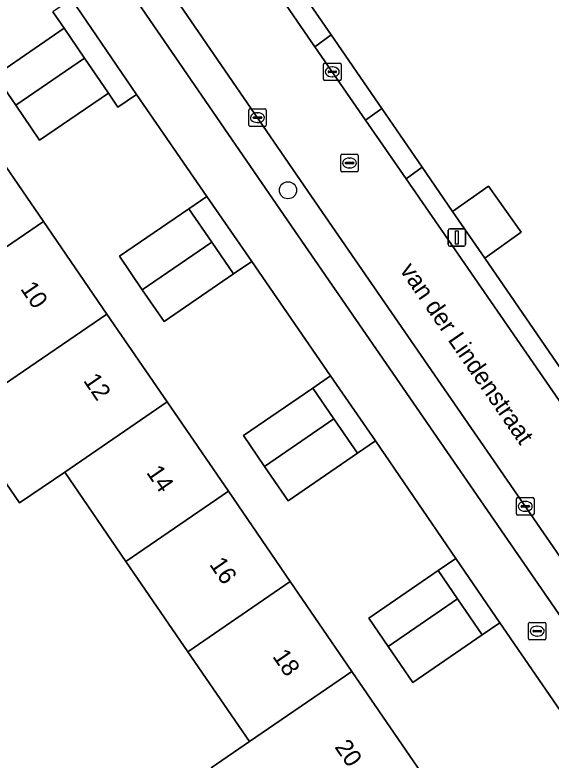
# Model space of a CAD drawing. Extents: x 157445 to 158888, y 383061 to 384688.
# Drawn here: x 158397.42 to 158428.02, y 383607.2 to 383649.76 of the extents above; entities that cross this region are included whole.
import ezdxf

# ---------------------------------------------------------------- set-up
doc = ezdxf.new("R2010")
doc.units = 0
for name, color, linetype in [('IMGEO_Boom', 7, 'Continuous'), ('IMGEO_Brandkraan', 7, 'Continuous'), ('IMGEO_Erf', 7, 'Continuous'), ('IMGEO_Kolk', 7, 'Continuous'), ('IMGEO_Lichtmast', 7, 'Continuous'), ('IMGEO_Openbare_ruimte_label', 7, 'Continuous'), ('IMGEO_Pand', 7, 'Continuous'), ('IMGEO_Pand_nummerreeks', 7, 'Continuous'), ('IMGEO_Parkeervlak_open', 7, 'Continuous'), ('IMGEO_Rijbaan_lokaal_open', 7, 'Continuous'), ('IMGEO_Rioolput', 7, 'Continuous'), ('IMGEO_Voetpad_open', 7, 'Continuous')]:
    doc.layers.add(name, color=color, linetype=linetype)

msp = doc.modelspace()

# ---------------------------------------------------------------- linework, layer by layer
at = {"layer": 'IMGEO_Boom'}
msp.add_circle((158413.004, 383639.742), 0.489, dxfattribs=at)
at = {"layer": 'IMGEO_Brandkraan'}
for p, q in [((158426.728, 383614.14), (158426.728, 383614.992)), ((158426.803, 383615.066), (158427.655, 383615.066)), ((158427.729, 383614.992), (158427.729, 383614.14)), ((158426.987, 383614.56), (158426.987, 383614.572)), ((158427.425, 383614.523), (158427.027, 383614.523)), ((158427.03, 383614.609), (158427.428, 383614.609)), ((158427.216, 383614.846), (158427.241, 383614.846)), ((158427.471, 383614.572), (158427.471, 383614.56)), ((158427.655, 383614.066), (158426.803, 383614.066)), ((158427.239, 383614.286), (158427.214, 383614.286))]:
    msp.add_line(p, q, dxfattribs=at)
for points in [[(158426.728, 383614.14), (158426.728, 383614.992)], [(158426.803, 383615.066), (158427.655, 383615.066)], [(158427.729, 383614.992), (158427.729, 383614.14)], [(158427.655, 383614.066), (158426.803, 383614.066)]]:
    msp.add_lwpolyline(points, dxfattribs=at)
for centre, radius, start, end in [((158426.805, 383614.99), 0.0765, 91.552, 178.448), ((158426.805, 383614.99), 0.0765, 91.552, 178.448), ((158427.653, 383614.99), 0.0765, 1.552, 88.448), ((158427.653, 383614.99), 0.0765, 1.552, 88.448), ((158427.027, 383614.569), 0.0403, 85.8775, 175.7526), ((158427.024, 383614.559), 0.0366, 178.938, 274.7102), ((158427.428, 383614.566), 0.043, 264.8664, 352.4533), ((158427.432, 383614.571), 0.0386, 1.7309, 96.639), ((158426.805, 383614.142), 0.0765, 181.552, 268.448), ((158426.805, 383614.142), 0.0765, 181.552, 268.448), ((158427.653, 383614.142), 0.0765, 271.552, 358.448), ((158427.653, 383614.142), 0.0765, 271.552, 358.448)]:
    msp.add_arc(centre, radius, start, end, dxfattribs=at)
for centre, major_axis, ratio, start_param, end_param in [((158427.215, 383614.566), (-0.387, 0.002), 0.722429, 4.712389, 7.853982), ((158427.24, 383614.566), (-0.39, 0.002), 0.717154, 1.570796, 4.712389)]:
    msp.add_ellipse(centre, major_axis=major_axis, ratio=ratio, start_param=start_param, end_param=end_param, dxfattribs=at)
at = {"layer": 'IMGEO_Erf'}
for points in [[(158413.201, 383651.913), (158415.472, 383648.61), (158418.358, 383644.413), (158420.662, 383641.061), (158422.403, 383638.528), (158424.441, 383639.983), (158426.316, 383637.356), (158424.232, 383635.869), (158429.385, 383628.375), (158431.079, 383625.911), (158451.528, 383596.17)], [(158446.604, 383583.785), (158425.1, 383615.042), (158424.097, 383614.355), (158420.125, 383611.633), (158418.718, 383613.686), (158417.609, 383615.304), (158421.58, 383618.026), (158422.591, 383618.718), (158417.999, 383625.435), (158416.965, 383624.727), (158413.006, 383622.013), (158411.666, 383623.968), (158410.457, 383625.733), (158414.416, 383628.447), (158415.428, 383629.14), (158410.942, 383635.68), (158409.895, 383634.962), (158405.931, 383632.245), (158404.685, 383634.063), (158403.378, 383635.97), (158407.342, 383638.687), (158408.365, 383639.388), (158404.359, 383645.219), (158403.292, 383644.487), (158402.761, 383645.293), (158398.829, 383642.598), (158397.46, 383644.596), (158396.292, 383646.3), (158400.224, 383648.995), (158399.578, 383649.931)], [(158367.998, 383648.73), (158400.509, 383601.16), (158402.578, 383602.597), (158406.216, 383597.36), (158412.211, 383601.526), (158408.621, 383606.765), (158410.805, 383608.262), (158407.289, 383613.392), (158403.756, 383618.546), (158400.259, 383623.648), (158397.684, 383621.882), (158394.242, 383626.905)], [(158395.438, 383643.21), (158399.04, 383637.956), (158402.66, 383632.675), (158406.101, 383627.654), (158409.599, 383622.551), (158413.132, 383617.397), (158416.648, 383612.267), (158420.603, 383606.497)]]:
    msp.add_lwpolyline(points, dxfattribs=at)
at = {"layer": 'IMGEO_Kolk'}
for p, q in [((158415.032, 383646.078), (158415.032, 383646.93)), ((158415.107, 383647.004), (158415.959, 383647.004)), ((158415.52, 383646.784), (158415.545, 383646.784)), ((158416.033, 383646.93), (158416.033, 383646.078)), ((158415.291, 383646.498), (158415.291, 383646.51)), ((158415.729, 383646.461), (158415.331, 383646.461)), ((158415.334, 383646.547), (158415.732, 383646.547)), ((158415.775, 383646.51), (158415.775, 383646.498)), ((158415.959, 383646.004), (158415.107, 383646.004)), ((158415.543, 383646.224), (158415.518, 383646.224)), ((158410.76, 383643.465), (158410.76, 383644.317)), ((158410.835, 383644.391), (158411.687, 383644.391)), ((158411.761, 383644.317), (158411.761, 383643.465)), ((158411.019, 383643.885), (158411.019, 383643.897)), ((158411.457, 383643.848), (158411.059, 383643.848)), ((158411.062, 383643.934), (158411.46, 383643.934)), ((158411.248, 383644.171), (158411.273, 383644.171)), ((158411.503, 383643.897), (158411.503, 383643.885)), ((158411.687, 383643.391), (158410.835, 383643.391)), ((158411.271, 383643.611), (158411.246, 383643.611)), ((158426.048, 383621.265), (158426.048, 383622.117)), ((158426.123, 383622.191), (158426.975, 383622.191)), ((158427.049, 383622.117), (158427.049, 383621.265)), ((158426.307, 383621.685), (158426.307, 383621.697)), ((158426.35, 383621.734), (158426.748, 383621.734)), ((158426.536, 383621.971), (158426.561, 383621.971)), ((158426.791, 383621.697), (158426.791, 383621.685)), ((158426.745, 383621.648), (158426.347, 383621.648)), ((158426.559, 383621.411), (158426.534, 383621.411)), ((158426.975, 383621.191), (158426.123, 383621.191))]:
    msp.add_line(p, q, dxfattribs=at)
for points in [[(158415.032, 383646.078), (158415.032, 383646.93)], [(158415.107, 383647.004), (158415.959, 383647.004)], [(158416.033, 383646.93), (158416.033, 383646.078)], [(158415.959, 383646.004), (158415.107, 383646.004)], [(158410.76, 383643.465), (158410.76, 383644.317)], [(158410.835, 383644.391), (158411.687, 383644.391)], [(158411.761, 383644.317), (158411.761, 383643.465)], [(158411.687, 383643.391), (158410.835, 383643.391)], [(158426.048, 383621.265), (158426.048, 383622.117)], [(158426.123, 383622.191), (158426.975, 383622.191)], [(158427.049, 383622.117), (158427.049, 383621.265)], [(158426.975, 383621.191), (158426.123, 383621.191)]]:
    msp.add_lwpolyline(points, dxfattribs=at)
for centre, radius, start, end in [((158415.109, 383646.928), 0.0765, 91.552, 178.448), ((158415.109, 383646.928), 0.0765, 91.552, 178.448), ((158415.957, 383646.928), 0.0765, 1.552, 88.448), ((158415.957, 383646.928), 0.0765, 1.552, 88.448), ((158415.331, 383646.507), 0.0403, 85.8775, 175.7526), ((158415.328, 383646.497), 0.0366, 178.938, 274.7102), ((158415.732, 383646.504), 0.043, 264.8664, 352.4533), ((158415.736, 383646.509), 0.0386, 1.7309, 96.639), ((158415.109, 383646.08), 0.0765, 181.552, 268.448), ((158415.109, 383646.08), 0.0765, 181.552, 268.448), ((158415.957, 383646.08), 0.0765, 271.552, 358.448), ((158415.957, 383646.08), 0.0765, 271.552, 358.448), ((158410.837, 383644.315), 0.0765, 91.552, 178.448), ((158410.837, 383644.315), 0.0765, 91.552, 178.448), ((158411.685, 383644.315), 0.0765, 1.552, 88.448), ((158411.685, 383644.315), 0.0765, 1.552, 88.448), ((158411.059, 383643.894), 0.0403, 85.8775, 175.7526), ((158411.056, 383643.884), 0.0366, 178.938, 274.7102), ((158411.46, 383643.891), 0.043, 264.8664, 352.4533), ((158411.464, 383643.896), 0.0386, 1.7309, 96.639), ((158410.837, 383643.467), 0.0765, 181.552, 268.448), ((158410.837, 383643.467), 0.0765, 181.552, 268.448), ((158411.685, 383643.467), 0.0765, 271.552, 358.448), ((158411.685, 383643.467), 0.0765, 271.552, 358.448), ((158426.125, 383622.115), 0.0765, 91.552, 178.448), ((158426.125, 383622.115), 0.0765, 91.552, 178.448), ((158426.973, 383622.115), 0.0765, 1.552, 88.448), ((158426.973, 383622.115), 0.0765, 1.552, 88.448), ((158426.347, 383621.694), 0.0403, 85.8775, 175.7526), ((158426.344, 383621.684), 0.0366, 178.938, 274.7102), ((158426.748, 383621.691), 0.043, 264.8664, 352.4533), ((158426.752, 383621.696), 0.0386, 1.7309, 96.639), ((158426.125, 383621.267), 0.0765, 181.552, 268.448), ((158426.125, 383621.267), 0.0765, 181.552, 268.448), ((158426.973, 383621.267), 0.0765, 271.552, 358.448), ((158426.973, 383621.267), 0.0765, 271.552, 358.448)]:
    msp.add_arc(centre, radius, start, end, dxfattribs=at)
for centre, major_axis, ratio, start_param, end_param in [((158415.519, 383646.504), (-0.387, 0.002), 0.722429, 4.712389, 7.853982), ((158415.544, 383646.504), (-0.39, 0.002), 0.717154, 1.570796, 4.712389), ((158411.247, 383643.891), (-0.387, 0.002), 0.722429, 4.712389, 7.853982), ((158411.272, 383643.891), (-0.39, 0.002), 0.717154, 1.570796, 4.712389), ((158426.535, 383621.691), (-0.387, 0.002), 0.722429, 4.712389, 7.853982), ((158426.56, 383621.691), (-0.39, 0.002), 0.717154, 1.570796, 4.712389)]:
    msp.add_ellipse(centre, major_axis=major_axis, ratio=ratio, start_param=start_param, end_param=end_param, dxfattribs=at)
at = {"layer": 'IMGEO_Lichtmast'}
for p, q in [((158422.143, 383636.647), (158422.143, 383637.447)), ((158422.143, 383637.447), (158422.143, 383636.647)), ((158422.243, 383637.547), (158423.033, 383637.547)), ((158423.033, 383637.547), (158422.243, 383637.547)), ((158423.133, 383637.447), (158423.133, 383636.647)), ((158423.133, 383636.647), (158423.133, 383637.447)), ((158423.033, 383636.547), (158422.243, 383636.547)), ((158422.243, 383636.547), (158423.033, 383636.547))]:
    msp.add_line(p, q, dxfattribs=at)
msp.add_lwpolyline([(158422.563, 383637.422), (158422.713, 383637.422), (158422.713, 383636.672), (158422.563, 383636.672), (158422.563, 383637.422)], dxfattribs=at)
for centre, start, end in [((158422.243, 383637.447), 90, 180), ((158422.243, 383637.447), 90, 180), ((158423.033, 383637.447), 0, 90), ((158423.033, 383637.447), 360, 90), ((158422.243, 383636.647), 180, 270), ((158422.243, 383636.647), 180, 270), ((158423.033, 383636.647), 270, 0), ((158423.033, 383636.647), 270, 0)]:
    msp.add_arc(centre, 0.1, start, end, dxfattribs=at)
at = {"layer": 'IMGEO_Pand'}
for points in [[(158401.391, 383647.291), (158400.224, 383648.995), (158396.292, 383646.3), (158397.46, 383644.596)], [(158401.391, 383647.291), (158397.46, 383644.596), (158398.829, 383642.598), (158402.761, 383645.293)], [(158399.04, 383637.956), (158395.438, 383643.21), (158389.596, 383639.205), (158393.197, 383633.951)], [(158424.232, 383635.869), (158426.316, 383637.356), (158424.441, 383639.983), (158422.403, 383638.528)], [(158408.649, 383636.78), (158407.342, 383638.687), (158403.378, 383635.97), (158404.685, 383634.063)], [(158399.04, 383637.956), (158393.197, 383633.951), (158396.817, 383628.67), (158402.66, 383632.675)], [(158408.649, 383636.78), (158404.685, 383634.063), (158405.931, 383632.245), (158409.895, 383634.962)], [(158402.66, 383632.675), (158396.817, 383628.67), (158394.242, 383626.905), (158397.684, 383621.882), (158400.259, 383623.648), (158406.101, 383627.654)], [(158415.626, 383626.682), (158414.416, 383628.447), (158410.457, 383625.733), (158411.666, 383623.968)], [(158400.259, 383623.648), (158403.756, 383618.546), (158409.599, 383622.551), (158406.101, 383627.654)], [(158415.626, 383626.682), (158411.666, 383623.968), (158413.006, 383622.013), (158416.965, 383624.727)], [(158407.289, 383613.392), (158413.132, 383617.397), (158409.599, 383622.551), (158403.756, 383618.546)], [(158418.718, 383613.686), (158422.689, 383616.408), (158421.58, 383618.026), (158417.609, 383615.304)], [(158416.648, 383612.267), (158413.132, 383617.397), (158407.289, 383613.392), (158410.805, 383608.262)], [(158418.718, 383613.686), (158420.125, 383611.633), (158424.097, 383614.355), (158422.689, 383616.408)], [(158420.603, 383606.497), (158416.648, 383612.267), (158410.805, 383608.262), (158408.621, 383606.765), (158412.211, 383601.526), (158406.216, 383597.36), (158402.578, 383602.597), (158400.509, 383601.16), (158399.916, 383600.748), (158405.321, 383592.969), (158405.843, 383593.331), (158415.461, 383600.014), (158414.068, 383602.018), (158414.76, 383602.492), (158416.479, 383603.67)]]:
    msp.add_lwpolyline(points, close=True, dxfattribs=at)
at = {"layer": 'IMGEO_Parkeervlak_open'}
for points in [[(158440.961, 383600.776), (158414.772, 383638.784), (158396.544, 383665.307)], [(158396.546, 383661.927), (158413.196, 383637.7), (158430.181, 383613.05), (158433.52, 383608.203), (158439.386, 383599.69), (158447.244, 383588.192), (158448.803, 383585.908)]]:
    msp.add_lwpolyline(points, dxfattribs=at)
at = {"layer": 'IMGEO_Rijbaan_lokaal_open'}
for points in [[(158419.744, 383640.399), (158417.434, 383643.747), (158414.541, 383647.939), (158412.265, 383651.237), (158409.893, 383654.674), (158407.655, 383657.917), (158400.389, 383668.445), (158400.284, 383668.632), (158400.136, 383668.949), (158400.016, 383669.278), (158399.926, 383669.617), (158399.867, 383669.962), (158399.838, 383670.312), (158399.842, 383670.662), (158399.876, 383671.011), (158400.32, 383672.589)], [(158396.049, 383666.028), (158396.544, 383665.307), (158414.772, 383638.784), (158440.961, 383600.776), (158448.901, 383589.304), (158452.346, 383584.337), (158452.491, 383584.112), (158454.081, 383581.774), (158458.174, 383584.6), (158456.434, 383587.131), (158455.092, 383589.049), (158454.709, 383589.606), (158450.508, 383595.811), (158445.686, 383602.8), (158443.566, 383605.873), (158430.185, 383625.266), (158428.487, 383627.727), (158419.744, 383640.399)]]:
    msp.add_lwpolyline(points, dxfattribs=at)
at = {"layer": 'IMGEO_Rioolput'}
for p, q in [((158416.013, 383640.87), (158416.013, 383641.722)), ((158416.088, 383641.796), (158416.94, 383641.796)), ((158417.014, 383641.722), (158417.014, 383640.87)), ((158416.272, 383641.29), (158416.272, 383641.302)), ((158416.71, 383641.253), (158416.312, 383641.253)), ((158416.315, 383641.339), (158416.713, 383641.339)), ((158416.501, 383641.576), (158416.526, 383641.576)), ((158416.756, 383641.302), (158416.756, 383641.29)), ((158416.524, 383641.016), (158416.499, 383641.016)), ((158416.94, 383640.796), (158416.088, 383640.796))]:
    msp.add_line(p, q, dxfattribs=at)
for points in [[(158416.013, 383640.87), (158416.013, 383641.722)], [(158416.088, 383641.796), (158416.94, 383641.796)], [(158417.014, 383641.722), (158417.014, 383640.87)], [(158416.94, 383640.796), (158416.088, 383640.796)]]:
    msp.add_lwpolyline(points, dxfattribs=at)
for centre, radius, start, end in [((158416.09, 383641.72), 0.0765, 91.552, 178.448), ((158416.09, 383641.72), 0.0765, 91.552, 178.448), ((158416.938, 383641.72), 0.0765, 1.552, 88.448), ((158416.938, 383641.72), 0.0765, 1.552, 88.448), ((158416.312, 383641.299), 0.0403, 85.8775, 175.7526), ((158416.309, 383641.289), 0.0366, 178.938, 274.7102), ((158416.713, 383641.296), 0.043, 264.8664, 352.4533), ((158416.717, 383641.301), 0.0386, 1.7309, 96.639), ((158416.09, 383640.872), 0.0765, 181.552, 268.448), ((158416.09, 383640.872), 0.0765, 181.552, 268.448), ((158416.938, 383640.872), 0.0765, 271.552, 358.448), ((158416.938, 383640.872), 0.0765, 271.552, 358.448)]:
    msp.add_arc(centre, radius, start, end, dxfattribs=at)
for centre, major_axis, ratio, start_param, end_param in [((158416.5, 383641.296), (-0.387, 0.002), 0.722429, 4.712389, 7.853982), ((158416.525, 383641.296), (-0.39, 0.002), 0.717154, 1.570796, 4.712389)]:
    msp.add_ellipse(centre, major_axis=major_axis, ratio=ratio, start_param=start_param, end_param=end_param, dxfattribs=at)
at = {"layer": 'IMGEO_Voetpad_open'}
for points in [[(158394.792, 383666.818), (158394.543, 383666.881), (158391.166, 383664.564), (158393.684, 383660.891), (158396.688, 383656.436), (158400.648, 383650.664), (158404.359, 383645.219), (158408.365, 383639.388), (158410.942, 383635.68), (158415.428, 383629.14), (158417.999, 383625.435), (158422.591, 383618.718), (158425.1, 383615.042), (158446.604, 383583.785), (158449.304, 383579.829), (158449.529, 383579.499), (158449.931, 383578.909), (158454.081, 383581.774), (158452.491, 383584.112), (158452.346, 383584.337)], [(158413.196, 383637.7), (158396.546, 383661.927)], [(158448.803, 383585.908), (158447.244, 383588.192), (158439.386, 383599.69), (158433.52, 383608.203), (158432.647, 383607.602), (158429.308, 383612.449), (158430.181, 383613.05), (158413.196, 383637.7)]]:
    msp.add_lwpolyline(points, dxfattribs=at)
for points in [[(158415.472, 383648.61), (158413.201, 383651.913), (158412.265, 383651.237), (158414.541, 383647.939)], [(158400.648, 383650.664), (158399.578, 383649.931), (158400.224, 383648.995), (158401.391, 383647.291), (158402.761, 383645.293), (158403.292, 383644.487), (158404.359, 383645.219)], [(158415.472, 383648.61), (158414.541, 383647.939), (158417.434, 383643.747), (158418.358, 383644.413)], [(158419.744, 383640.399), (158420.662, 383641.061), (158418.358, 383644.413), (158417.434, 383643.747)], [(158428.487, 383627.727), (158429.385, 383628.375), (158424.232, 383635.869), (158422.403, 383638.528), (158420.662, 383641.061), (158419.744, 383640.399)], [(158408.365, 383639.388), (158407.342, 383638.687), (158408.649, 383636.78), (158409.895, 383634.962), (158410.942, 383635.68)], [(158415.428, 383629.14), (158414.416, 383628.447), (158415.626, 383626.682), (158416.965, 383624.727), (158417.999, 383625.435)], [(158422.591, 383618.718), (158421.58, 383618.026), (158422.689, 383616.408), (158424.097, 383614.355), (158425.1, 383615.042)]]:
    msp.add_lwpolyline(points, close=True, dxfattribs=at)

# ---------------------------------------------------------------- texts
at = {"layer": 'IMGEO_Openbare_ruimte_label'}
msp.add_text('van der Lindenstraat', height=1, rotation=304.5646, dxfattribs=at).set_placement((158419.356, 383635.176))
at = {"layer": 'IMGEO_Pand_nummerreeks'}
for s, rotation, p in [('10', 304.4285, (158397.695, 383634.116)), ('12', 304.4288, (158401.289, 383628.872)), ('14', 304.4285, (158404.888, 383623.621)), ('16', 304.4285, (158408.486, 383618.372)), ('18', 304.4285, (158412.086, 383613.12)), ('20', 304.4288, (158415.633, 383607.947))]:
    msp.add_text(s, height=1, rotation=rotation, dxfattribs=at).set_placement(p)

doc.saveas('drawing.dxf')
